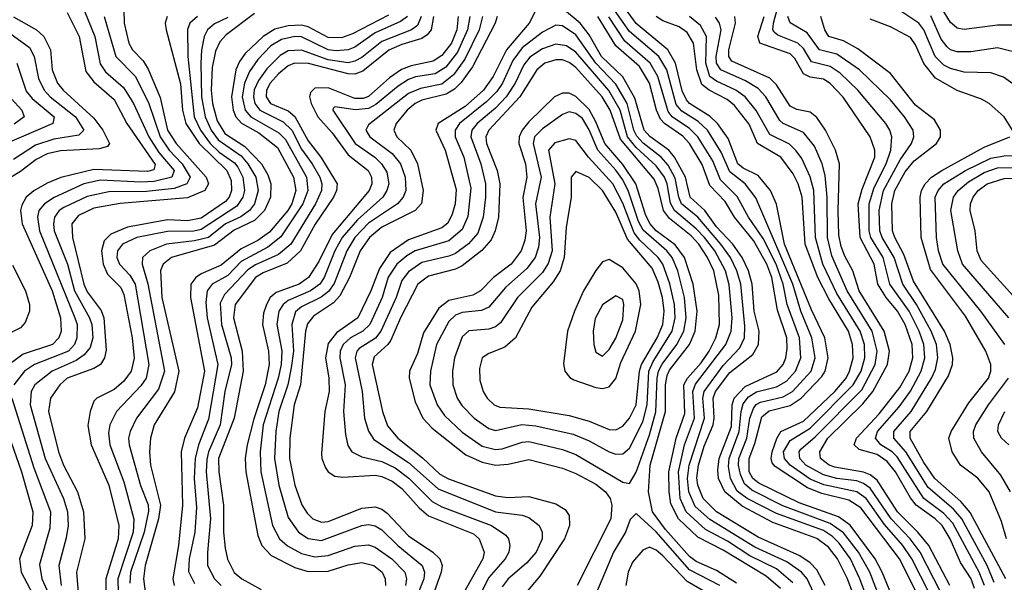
# Model space of a CAD drawing. Header units: inches. Extents: x 990535 to 1117859, y 769386 to 892122.
# Tile 497 of 656: x 1073368 to 1076310, y 815280 to 816960. Entities that reach past the tile are written whole.
import ezdxf

# ---------------------------------------------------------------- set-up
doc = ezdxf.new("R2010")
doc.units = ezdxf.units.IN
doc.header["$MEASUREMENT"] = 0
doc.layers.add('B0871', color=7, linetype='Continuous')

msp = doc.modelspace()

# ---------------------------------------------------------------- linework, layer by layer
at = {"layer": 'B0871', "color": 5}
for points, elevation in [([(1075999.6, 815179.6), (1075945.7, 815310), (1075924.5, 815350), (1075850, 815450.4), (1075815.3, 815475.3), (1075697.7, 815517.7), (1075576.5, 815576.5), (1075559.1, 815590), (1075548.4, 815610), (1075548.1, 815650), (1075565.3, 815694.7), (1075586, 815774), (1075607.6, 815792.4), (1075670, 815807.6), (1075703.2, 815830), (1075765.3, 815894.7), (1075774.8, 815910), (1075783.8, 815950), (1075774, 816010), (1075734.1, 816094.1), (1075653.7, 816290), (1075629.4, 816409.4), (1075611.7, 816450), (1075574.6, 816494.6), (1075530, 816516.7), (1075514.2, 816530), (1075485.6, 816605.6), (1075453.6, 816650), (1075431.1, 816671.1), (1075370, 816709.4), (1075360.4, 816720.4), (1075347.5, 816747.5), (1075328.1, 816830), (1075305.1, 816870), (1075210, 816948.6), (1075125.7, 817065.7)], 3320), ([(1076355.9, 816944.1), (1076290, 816943.4), (1076190.3, 816930.3), (1076170, 816934.5), (1076161.3, 816941.3), (1076150, 816951.9), (1076120, 817000)], 3020), ([(1073510, 816981.4), (1073545.5, 816910), (1073565.8, 816805.8), (1073590, 816774.6), (1073650, 816721.8), (1073688.7, 816650), (1073772.6, 816527.4), (1073768.7, 816511.3), (1073750, 816506.3), (1073590, 816513), (1073491.1, 816488.9), (1073450, 816472.1), (1073410, 816448.7), (1073387.3, 816430), (1073374, 816406), (1073370, 816389.9), (1073375.4, 816350), (1073465.4, 816150), (1073490.2, 816070), (1073492.2, 816030), (1073485.2, 816010), (1073466.5, 815990), (1073378.7, 815961.3), (1073336.5, 815930)], 3020), ([(1073559.8, 816990), (1073592.9, 816910), (1073608.1, 816828.1), (1073624.5, 816804.5), (1073678, 816758), (1073707.9, 816710), (1073753.7, 816610), (1073783.7, 816563.7), (1073829.3, 816510), (1073822.8, 816490), (1073770, 816476.6), (1073730, 816474.6), (1073610, 816480.8), (1073559.5, 816470), (1073470.6, 816429.4), (1073442.1, 816410), (1073425.4, 816390), (1073420.8, 816370), (1073426.9, 816330), (1073533.2, 816070), (1073539.6, 816050), (1073538.6, 816010), (1073531.8, 815990), (1073514, 815970), (1073412.2, 815930), (1073382.7, 815910), (1073350.6, 815870)], 3040), ([(1073679.6, 816990), (1073680.6, 816950), (1073693.8, 816890), (1073705.5, 816870), (1073737.4, 816837.4), (1073752.1, 816812.1), (1073787.4, 816727.4), (1073810.2, 816630), (1073835.2, 816590), (1073925.5, 816490), (1073932.6, 816470), (1073921.7, 816450), (1073870, 816427.9), (1073668.8, 816411.2), (1073590, 816396.8), (1073544.2, 816375.8), (1073524.1, 816350), (1073525.6, 816310), (1073560, 816170), (1073570, 816147.4), (1073611.4, 816091.4), (1073619.1, 816070), (1073626.6, 815973.4), (1073621.5, 815950), (1073609.2, 815930), (1073590, 815918.4), (1073510.1, 815890), (1073487.6, 815870), (1073460.1, 815830), (1073454.4, 815790), (1073484, 815670), (1073499.3, 815630), (1073540.8, 815550), (1073558.7, 815490), (1073562.5, 815410), (1073537.4, 815310), (1073542.9, 815250)], 3080), ([(1074070, 816979), (1073985.3, 816914.7), (1073966.4, 816893.6), (1073953.5, 816866.5), (1073943, 816817), (1073940.3, 816750), (1073944.5, 816710), (1073957.9, 816657.8), (1073980.6, 816620.6), (1074041, 816581), (1074090.7, 816530), (1074110, 816496.3), (1074118.3, 816470), (1074117.5, 816430), (1074100.1, 816390), (1074070, 816359.9), (1074008.7, 816331.3), (1073950, 816286.7), (1073822.1, 816250), (1073797.1, 816230), (1073789, 816211), (1073793.2, 816130), (1073844.1, 815910), (1073831.1, 815848.9), (1073769.8, 815750.2), (1073759.3, 815710), (1073755.6, 815670), (1073758.7, 815630), (1073789.2, 815510), (1073783.1, 815470), (1073743.4, 815330), (1073737.7, 815290), (1073746.4, 815230)], 3180), ([(1074470, 816973.6), (1074362.5, 816917.5), (1074330, 816905.5), (1074290, 816906.4), (1074230, 816938.8), (1074210, 816943.2), (1074170, 816941.4), (1074130, 816932), (1074095.3, 816910), (1074041.4, 816858.6), (1074024.5, 816835.5), (1074013.8, 816810), (1074000.9, 816730), (1074006.2, 816690), (1074013.9, 816670), (1074031, 816651), (1074082.3, 816622.3), (1074138.5, 816578.5), (1074186.1, 816490), (1074193.7, 816450), (1074181.7, 816410), (1074169.7, 816390), (1074114.7, 816325.3), (1074079.5, 816300.5), (1074030, 816275.3), (1073970, 816227.3), (1073910, 816201.5), (1073894.2, 816190), (1073879.9, 816170), (1073878.6, 816130), (1073919.9, 815910), (1073899.3, 815800.7), (1073860.7, 815710), (1073850.5, 815670), (1073854.8, 815510), (1073842.8, 815390), (1073826.1, 815290), (1073830.1, 815270)], 3220), ([(1074911.5, 816990), (1074890.4, 816950), (1074822.8, 816870), (1074783.2, 816790), (1074754.4, 816750), (1074699.2, 816700.8), (1074618.1, 816650), (1074611.3, 816630), (1074639.3, 816570), (1074672.6, 816452.6), (1074669.8, 816410.2), (1074660.9, 816379.1), (1074647.1, 816352.9), (1074630, 816338.2), (1074530, 816302.5), (1074475.3, 816264.7), (1074443.3, 816216.7), (1074417.5, 816150), (1074378.5, 816070), (1074314.9, 816025.1), (1074290, 815992.8), (1074281.9, 815950), (1074291.8, 815890), (1074292.4, 815850), (1074280.3, 815790), (1074270, 815664.7), (1074270.8, 815650), (1074282.1, 815622), (1074290.1, 815610.1), (1074310, 815597.2), (1074333.8, 815593.8), (1074430, 815600.4), (1074450, 815596.3), (1074481.5, 815581.5), (1074510, 815560.4), (1074562, 815502), (1074590, 815478), (1074724.5, 815424.5), (1074741.1, 815410), (1074755.6, 815370), (1074752.2, 815350), (1074695.7, 815250)], 3420), ([(1075774.6, 815270), (1075750, 815316.9), (1075730, 815337.9), (1075699, 815359), (1075575, 815415), (1075450.6, 815490.6), (1075410, 815530), (1075394.4, 815570), (1075392, 815592), (1075396.4, 815630), (1075413.4, 815686.6), (1075440.3, 815750), (1075443.8, 815770), (1075440.4, 815830), (1075447.1, 815850), (1075490, 815906), (1075559.3, 815960.7), (1075576.1, 815990), (1075578, 816030), (1075563.2, 816090), (1075556.6, 816170), (1075546.2, 816210), (1075526.8, 816250), (1075498.9, 816290), (1075450, 816341.4), (1075415.2, 816390), (1075371.5, 816430), (1075357.4, 816490), (1075324.5, 816550), (1075307.4, 816570), (1075250.8, 816610.8), (1075234, 816630), (1075205.8, 816725.8), (1075170, 816789.2), (1075106.7, 816850), (1075070, 816914.7), (1075042.8, 816950), (1074990, 816993.9)], 3420), ([(1075962.2, 815170), (1075908.3, 815310), (1075874.8, 815370), (1075830, 815427.5), (1075790, 815455.9), (1075648.5, 815508.5), (1075555.6, 815555.6), (1075534.3, 815574.3), (1075521.8, 815601.8), (1075516.1, 815630), (1075517.2, 815650), (1075540.5, 815710), (1075550.4, 815770), (1075560.7, 815799.3), (1075569.3, 815810.7), (1075582.3, 815817.7), (1075650, 815834.1), (1075677.6, 815850), (1075733, 815910), (1075744.8, 815950), (1075735.4, 816010), (1075701.9, 816090), (1075678.8, 816170), (1075567.8, 816427.7), (1075535.7, 816470), (1075490, 816505.3), (1075464.4, 816564.4), (1075423.6, 816630), (1075396, 816656), (1075346.9, 816686.9), (1075330, 816706.4), (1075301.9, 816810), (1075278.4, 816850), (1075190, 816925), (1075138.8, 816998.8)], 3340), ([(1076251, 815270), (1076235.3, 815310), (1076156.9, 815456.9), (1076130, 815485.5), (1076070, 815530), (1075990, 815654.6), (1075975, 815670), (1075941.9, 815690), (1075925.2, 815710), (1075931.8, 815730), (1075996, 815804), (1076030, 815851), (1076062.3, 815910), (1076072.6, 815950), (1076070, 815990), (1076055.9, 816030), (1076026, 816090), (1075968.8, 816170), (1075948.6, 816250), (1075911.3, 816310), (1075906.4, 816330), (1075906.1, 816410), (1075921, 816459), (1075957.3, 816530), (1075971.7, 816570), (1075974, 816610), (1075968.2, 816630), (1075956.7, 816650), (1075873.1, 816750), (1075820, 816800), (1075790, 816820.3), (1075734.5, 816834.5), (1075710, 816873.9), (1075693.7, 816890), (1075633.6, 816913.6), (1075622.9, 816922.9), (1075618.9, 816930), (1075620.3, 816950), (1075631.4, 816990)], 3160), ([(1076446, 816690), (1076308.3, 816788.3), (1076270, 816801.7), (1076190, 816803.2), (1076150, 816813.8), (1076130, 816824.3), (1076104.2, 816850), (1076070.4, 816930), (1076054.6, 816950), (1076004, 816984)], 3060), ([(1076350, 816860.8), (1076290, 816875.6), (1076210, 816864), (1076170, 816863.8), (1076150, 816870.3), (1076139.2, 816879.2), (1076122, 816902), (1076091.3, 816971.3)], 3040), ([(1073350, 816968.9), (1073418, 816930), (1073440.4, 816910), (1073460.4, 816870), (1073465.5, 816810), (1073481.3, 816770), (1073497.6, 816750), (1073590, 816666.2), (1073616.6, 816630), (1073636.2, 816590), (1073630, 816581.7), (1073605.4, 816574.6), (1073490, 816568.1), (1073450, 816559.5), (1073417.6, 816542.4), (1073370, 816506.5), (1073310.1, 816470)], 2980), ([(1073620.5, 816970), (1073655.5, 816850), (1073714.1, 816790), (1073754, 816710), (1073788, 816610), (1073814.3, 816570), (1073854, 816530), (1073877, 816490), (1073867.7, 816470), (1073830, 816455.8), (1073746.6, 816446.6), (1073634.5, 816445.5), (1073570, 816432.3), (1073500.4, 816399.6), (1073486.5, 816390), (1073472.4, 816370), (1073468.8, 816350), (1073471.3, 816330), (1073510.6, 816230), (1073531.9, 816150), (1073577.1, 816070), (1073583.8, 816050), (1073587.1, 816010), (1073578.5, 815981.5), (1073560.7, 815959.3), (1073537.2, 815942.8), (1073464.9, 815910), (1073413.5, 815870), (1073402.5, 815850), (1073399.8, 815810), (1073444.6, 815650), (1073499.3, 815530), (1073511.3, 815490), (1073512.7, 815450), (1073507.4, 815412.6), (1073485.2, 815330), (1073491.5, 815270)], 3060), ([(1073808.5, 816970), (1073803, 816950), (1073806.1, 816930), (1073848.9, 816768.9), (1073854.6, 816690), (1073864.6, 816650), (1073904.4, 816590), (1073987.1, 816510), (1074000.3, 816480.3), (1074001.5, 816450), (1073994.3, 816430), (1073983.1, 816416.9), (1073910, 816367), (1073870, 816359.5), (1073810, 816362.7), (1073690, 816340.4), (1073640.2, 816319.8), (1073620.3, 816299.7), (1073612.9, 816270), (1073617.7, 816230), (1073630, 816200.5), (1073670, 816159.9), (1073679.7, 816139.7), (1073703.9, 816010), (1073710.4, 815949.6), (1073701.4, 815910), (1073679.5, 815880.5), (1073650, 815856), (1073598.2, 815830), (1073590, 815820.8), (1073578.2, 815790), (1073571.7, 815748.3), (1073582, 815690), (1073634.1, 815570), (1073664.1, 815450), (1073662.4, 815410), (1073625.7, 815290), (1073625.3, 815250)], 3120), ([(1073899.4, 816970), (1073876.3, 816950), (1073869.1, 816930.9), (1073870.2, 816850), (1073889.4, 816670), (1073908.7, 816630), (1073937.2, 816590), (1073964.1, 816564.1), (1074010, 816532.3), (1074019.6, 816519.6), (1074034.6, 816490), (1074040, 816450), (1074035, 816430), (1074016.7, 816403.3), (1073910, 816333.1), (1073888.7, 816328.7), (1073810, 816327.8), (1073717.7, 816310), (1073674.9, 816290), (1073660.2, 816270), (1073658.6, 816250), (1073665.9, 816230), (1073696.9, 816196.9), (1073712.8, 816170), (1073754.3, 815930), (1073745.6, 815890), (1073730, 815866.6), (1073657, 815790), (1073637.3, 815750), (1073633.8, 815726.2), (1073637.8, 815690), (1073679.7, 815579.7), (1073708.7, 815468.7), (1073706.7, 815430), (1073661.7, 815290), (1073661.9, 815250)], 3140), ([(1073990, 816966.7), (1073950, 816947.5), (1073929.1, 816930), (1073919.6, 816910), (1073911.2, 816868.8), (1073909.3, 816830.7), (1073911.8, 816730), (1073922.8, 816670), (1073940, 816630), (1073961.2, 816601.1), (1074030, 816553.6), (1074049.7, 816530), (1074073.4, 816490), (1074080.6, 816450), (1074069.6, 816410.4), (1074055, 816390), (1074028.5, 816371.5), (1073983.5, 816350), (1073931.9, 816310), (1073890, 816299.2), (1073806.7, 816290), (1073756.6, 816270), (1073735.2, 816250), (1073733.7, 816230), (1073751.1, 816171.1), (1073800.6, 815910), (1073783.1, 815856.9), (1073717, 815770), (1073697.8, 815730), (1073693.7, 815710), (1073695.3, 815690), (1073729.5, 815569.5), (1073751.6, 815511.6), (1073752.7, 815492.7), (1073740.5, 815430), (1073699.6, 815310), (1073696.9, 815276.9)], 3160), ([(1074526.6, 816970), (1074505.8, 816954.2), (1074430, 816920.9), (1074370, 816878), (1074350, 816869.8), (1074313.3, 816866.6), (1074290, 816870), (1074210, 816909.2), (1074189.9, 816910.1), (1074150, 816901), (1074118.2, 816881.8), (1074079.3, 816840.7), (1074054.5, 816805.5), (1074039.8, 816770), (1074032.4, 816730), (1074041.4, 816690), (1074058.5, 816670), (1074142.1, 816622.1), (1074162.4, 816602.4), (1074225.5, 816490), (1074229, 816450), (1074214.2, 816410), (1074148.1, 816311.9), (1074110, 816280.9), (1074030, 816238), (1073990, 816196.5), (1073943.3, 816170), (1073927.9, 816150), (1073924.1, 816115.9), (1073928.5, 816070), (1073960.3, 815930), (1073932.4, 815767.6), (1073902.1, 815690), (1073892.2, 815650), (1073889.1, 815590), (1073896.8, 815503.2), (1073891.7, 815430), (1073874.4, 815350), (1073872.2, 815312.2), (1073890, 815276.5)], 3240), ([(1074568.1, 816970), (1074556.9, 816943.1), (1074538.6, 816930), (1074450, 816895.3), (1074390, 816846.9), (1074370, 816836), (1074350, 816831.6), (1074290, 816840.4), (1074210, 816869.4), (1074170, 816866.8), (1074146.6, 816853.4), (1074106.7, 816813.3), (1074081.4, 816778.6), (1074069.1, 816750.9), (1074066.9, 816730), (1074070.8, 816710), (1074085.9, 816690), (1074155.3, 816655.3), (1074181.3, 816630), (1074210, 816573.5), (1074242.5, 816530), (1074264.6, 816490), (1074270.9, 816470), (1074270.3, 816450), (1074251.8, 816410), (1074178, 816290), (1074141.3, 816258.7), (1074072.3, 816227.7), (1074050, 816213), (1073980.2, 816139.8), (1073966.9, 816113.1), (1073970.8, 816050), (1073999.6, 815950), (1074001.1, 815930), (1073980.7, 815850), (1073967.4, 815750), (1073932.7, 815670), (1073927, 815647), (1073925.1, 815610), (1073938.4, 815470), (1073928.8, 815368.8), (1073929.7, 815330), (1073950.3, 815290.3), (1073970.4, 815270.4)], 3260), ([(1074604.9, 816970), (1074597.4, 816930), (1074585.6, 816914.4), (1074570, 816904.3), (1074510, 816886.2), (1074471.2, 816868.8), (1074393.5, 816806.5), (1074370, 816797), (1074350, 816797.9), (1074230.8, 816829.2), (1074189.6, 816830.4), (1074170, 816822.4), (1074141.3, 816798.7), (1074116.3, 816770), (1074106, 816750), (1074104.7, 816730), (1074117.2, 816710), (1074170, 816687.4), (1074190.5, 816670.5), (1074230, 816598.1), (1074267.7, 816550), (1074316.6, 816470), (1074314.6, 816450), (1074305.5, 816430), (1074250.7, 816349.3), (1074206.7, 816270), (1074167, 816233), (1074095.5, 816204.5), (1074072.4, 816190), (1074011.9, 816110), (1074007.2, 816070), (1074032.4, 815970), (1074035.4, 815910), (1074009.1, 815770), (1073962.4, 815650), (1073963, 815610), (1073976.7, 815510), (1073977.2, 815430), (1073982.4, 815382.4), (1073989.2, 815349.1), (1074009.3, 815309.3), (1074032.1, 815290), (1074090, 815258.7)], 3280), ([(1074678.5, 816970), (1074674.1, 816930), (1074658.4, 816890), (1074630, 816852.8), (1074603.8, 816836.3), (1074537.8, 816822.2), (1074508.9, 816811.1), (1074473.2, 816786.8), (1074410, 816730.2), (1074394.8, 816725.2), (1074370, 816724.9), (1074290, 816757), (1074250, 816755.2), (1074236.9, 816743.1), (1074234.3, 816730), (1074238.9, 816710), (1074259.3, 816670), (1074302.2, 816622.2), (1074350, 816556.6), (1074409.8, 816510), (1074419.5, 816490), (1074420.3, 816470), (1074412.2, 816450), (1074301.7, 816318.3), (1074262.4, 816237.6), (1074231.1, 816190), (1074203.7, 816170), (1074134.2, 816145.8), (1074116.6, 816130), (1074105.3, 816110), (1074096.8, 816083.2), (1074093.8, 816050), (1074111.7, 815970), (1074113.6, 815930), (1074101.7, 815870), (1074067.8, 815767.8), (1074048, 815690), (1074041.7, 815650), (1074043.4, 815610), (1074079.4, 815419.4), (1074091.7, 815390), (1074119.8, 815359.8), (1074190, 815324.6), (1074230, 815312.4), (1074290, 815313.6), (1074350, 815332), (1074390, 815338.9), (1074426, 815330), (1074450.8, 815310), (1074460.1, 815290), (1074461, 815270)], 3320), ([(1074713.3, 816970), (1074706.5, 816930), (1074676.8, 816863.2), (1074641.8, 816818.2), (1074610, 816798.2), (1074551, 816789), (1074530, 816781.2), (1074498.8, 816761.2), (1074432.8, 816707.2), (1074410, 816694.7), (1074371.1, 816691.1), (1074310, 816699.8), (1074304.9, 816695.1), (1074303.4, 816690), (1074370.6, 816590.6), (1074429.4, 816550), (1074449.7, 816529.7), (1074464.7, 816504.7), (1074471.1, 816470), (1074465.6, 816450), (1074452.9, 816430), (1074377.2, 816362.8), (1074332.1, 816310), (1074310.2, 816270), (1074278.3, 816190), (1074264.7, 816170), (1074236.7, 816150), (1074170, 816121.5), (1074155.1, 816110), (1074142.4, 816090), (1074136, 816050), (1074151, 815971), (1074149.2, 815930), (1074140.7, 815890), (1074095.9, 815750), (1074086.2, 815670), (1074088.3, 815610), (1074123.4, 815450), (1074144.9, 815410), (1074168.4, 815388.4), (1074210, 815365.9), (1074250, 815356.5), (1074290, 815360.5), (1074370, 815388.1), (1074410, 815392.2), (1074430, 815384.7), (1074480.1, 815350), (1074519.4, 815310), (1074524.1, 815290), (1074520.6, 815270)], 3340), ([(1074750.9, 816970), (1074740.9, 816930), (1074698.2, 816841.8), (1074664.7, 816795.3), (1074630, 816768), (1074565.4, 816754.6), (1074530, 816739.4), (1074410, 816646.5), (1074402.8, 816630), (1074414.6, 816610), (1074480.9, 816560.9), (1074506.3, 816530), (1074520.2, 816490), (1074521.6, 816450), (1074514.4, 816430), (1074496.7, 816410), (1074410, 816352.7), (1074370, 816310), (1074345.8, 816270), (1074307.9, 816172.1), (1074291.2, 816148.8), (1074268.7, 816131.3), (1074210, 816102.8), (1074192.2, 816087.8), (1074181.3, 816050), (1074186.1, 815970), (1074179.5, 815920.5), (1074169.2, 815870), (1074142.7, 815790), (1074133.3, 815730), (1074129.4, 815650), (1074142.2, 815570), (1074170, 815473.6), (1074201.1, 815430), (1074230.5, 815410.5), (1074270, 815404.6), (1074390, 815449.2), (1074410, 815452.9), (1074430, 815448.8), (1074450, 815436.2), (1074497.8, 815390), (1074571.2, 815330), (1074577.6, 815310), (1074575.6, 815290), (1074527.6, 815170)], 3360), ([(1074794.5, 816970), (1074788.6, 816950), (1074720.8, 816819.2), (1074687.2, 816772.8), (1074667, 816753), (1074642, 816738), (1074570, 816719.3), (1074550, 816710), (1074526.2, 816690), (1074493.3, 816650), (1074485.9, 816630), (1074495, 816610), (1074537.1, 816570), (1074556.5, 816530), (1074573.9, 816450), (1074568.7, 816411.3), (1074549.7, 816390), (1074450, 816340.5), (1074413.3, 816310), (1074385.1, 816270), (1074353.5, 816190), (1074324.3, 816135.7), (1074305.4, 816114.6), (1074245.7, 816074.3), (1074228.4, 816051.6), (1074222.5, 816030), (1074207.6, 815870), (1074188.4, 815810), (1074175, 815710), (1074174.2, 815650), (1074189.8, 815570), (1074211.3, 815511.3), (1074226.8, 815486.8), (1074244.2, 815470), (1074270, 815459.8), (1074290, 815461.7), (1074390, 815501.3), (1074430, 815505.2), (1074450, 815498.2), (1074466.1, 815486.1), (1074530, 815418.3), (1074603.1, 815370), (1074623.5, 815350), (1074630.6, 815330), (1074627.5, 815310), (1074577.5, 815170)], 3380), ([(1075740.7, 815250), (1075721.2, 815290), (1075704.2, 815310), (1075660.8, 815340.8), (1075565.2, 815385.2), (1075430, 815467.4), (1075386.8, 815506.8), (1075367.3, 815550), (1075363.4, 815590), (1075368.7, 815630), (1075414.5, 815770), (1075409.8, 815830), (1075413, 815850), (1075470, 815927.6), (1075519.7, 815980.3), (1075534.3, 816010), (1075535.5, 816044.5), (1075522.7, 816170), (1075511.5, 816210), (1075491.7, 816250), (1075463.1, 816290), (1075394.3, 816370), (1075346.2, 816410), (1075337.3, 816430), (1075327.1, 816487.1), (1075305.9, 816525.9), (1075284.6, 816550), (1075231.5, 816591.5), (1075212.3, 816612.3), (1075203.5, 816630), (1075183.7, 816710), (1075150, 816767.3), (1075089.8, 816830), (1075030, 816914.5), (1074990, 816941.4), (1074970, 816943.6), (1074930, 816922.6), (1074870, 816876.2), (1074842, 816838), (1074810.6, 816770), (1074794, 816746), (1074764.2, 816715.8), (1074682.1, 816650), (1074668.9, 816630), (1074669.8, 816610), (1074695.7, 816550), (1074716.7, 816456.7), (1074707.7, 816372.3), (1074690, 816334), (1074650, 816299.6), (1074550, 816270.2), (1074524.7, 816255.3), (1074495.3, 816230), (1074469.1, 816190.9), (1074450.9, 816130), (1074414.4, 816050), (1074393.7, 816030), (1074356.4, 816010), (1074334.9, 815990), (1074325.7, 815970), (1074324.9, 815950), (1074340.5, 815870), (1074336, 815790), (1074341.7, 815721.7), (1074348.8, 815688.8), (1074361, 815670), (1074390, 815654.5), (1074450, 815640.8), (1074490, 815622.1), (1074530.8, 815590.8), (1074600.9, 815520.9), (1074630, 815505.8), (1074778.1, 815450), (1074820.4, 815420.4), (1074829, 815410), (1074833, 815390), (1074830.1, 815370), (1074818.7, 815350), (1074770, 815294.1), (1074736.8, 815230)], 3440), ([(1075886.8, 815170), (1075841.7, 815290), (1075811.5, 815350), (1075784.6, 815384.6), (1075750, 815411), (1075618.8, 815458.8), (1075527.1, 815507.1), (1075474.9, 815550), (1075456.6, 815590), (1075454.4, 815614.4), (1075458.7, 815650), (1075494.9, 815745.1), (1075496.8, 815810), (1075503.4, 815830), (1075535.7, 815864.3), (1075631.1, 815908.9), (1075649.2, 815930), (1075657.5, 815950), (1075662, 815978), (1075660.8, 816010), (1075632.4, 816092.4), (1075615.3, 816190), (1075600.4, 816230), (1075560.5, 816300.5), (1075504.2, 816370), (1075476.7, 816416.7), (1075430, 816465.4), (1075407.8, 816527.8), (1075369.9, 816589.9), (1075350, 816612.1), (1075295, 816650), (1075283.3, 816663.3), (1075271.5, 816690), (1075250, 816770), (1075220.1, 816820.1), (1075150, 816882.2), (1075095.4, 816970)], 3380), ([(1075923, 815170), (1075879, 815290), (1075850.3, 815350), (1075816.6, 815396.6), (1075796.7, 815416.7), (1075770, 815434.3), (1075630, 815485), (1075541.5, 815530), (1075512.5, 815552.5), (1075491.7, 815590), (1075485.8, 815625.8), (1075487.7, 815650), (1075518.5, 815730), (1075523.6, 815790), (1075530, 815813.4), (1075546.2, 815833.8), (1075570, 815848.3), (1075630, 815864), (1075659.4, 815880.6), (1075686.1, 815910), (1075702.8, 815950), (1075698.4, 816010), (1075661.5, 816110), (1075650, 816170), (1075628.3, 816230), (1075590, 816306.6), (1075546.3, 816370), (1075511.6, 816431.6), (1075462.2, 816482.2), (1075439, 816539), (1075394.6, 816610), (1075370, 816635.3), (1075317.8, 816670), (1075305.5, 816685.5), (1075275.5, 816790), (1075252.5, 816830), (1075176, 816896), (1075128.8, 816968.8)], 3360), ([(1076058.3, 815230), (1075997.5, 815350), (1075882, 815502), (1075845.7, 815525.7), (1075765.1, 815545.1), (1075722, 815562), (1075625.4, 815625.4), (1075616.8, 815636.8), (1075613.5, 815650), (1075617.1, 815670), (1075630.4, 815709.6), (1075642.4, 815730), (1075710, 815760.7), (1075803.8, 815850), (1075837.4, 815890), (1075848, 815910), (1075858.5, 815950), (1075856.9, 815990), (1075844.3, 816030), (1075786, 816126), (1075753.3, 816190), (1075715.2, 816290), (1075706.5, 816430), (1075694.4, 816470), (1075679.5, 816499.5), (1075642.2, 816550), (1075573.3, 816590), (1075548.2, 816648.2), (1075504.1, 816704.1), (1075482.2, 816722.2), (1075428.9, 816750), (1075406.9, 816766.9), (1075392, 816810), (1075382, 816890), (1075362.2, 816922.2), (1075338.9, 816938.9), (1075290, 816956.5), (1075269.8, 816969.8)], 3280), ([(1076086.8, 815246.8), (1076034, 815350), (1076006.8, 815390), (1075952.1, 815452.1), (1075897.5, 815530), (1075869.7, 815549.7), (1075770.8, 815570.8), (1075730, 815588.3), (1075670.4, 815630), (1075653.7, 815650), (1075650.4, 815670), (1075670, 815703.3), (1075730, 815740.4), (1075858.9, 815870), (1075882.2, 815910), (1075893.9, 815950), (1075892.3, 815990), (1075879.7, 816030), (1075810, 816142.2), (1075767.9, 816230), (1075745.9, 816310), (1075741.4, 816450), (1075730.6, 816490.6), (1075705.2, 816545.2), (1075688.9, 816568.9), (1075668, 816588), (1075610, 816616.9), (1075568.6, 816688.6), (1075536.2, 816730), (1075508.1, 816750), (1075450, 816776.9), (1075430.9, 816790.9), (1075418.7, 816830), (1075420.6, 816910), (1075402.9, 816942.9), (1075369.2, 816969.2)], 3260), ([(1076120.7, 815250), (1076059.2, 815370), (1076029, 815410), (1075972.7, 815470), (1075910, 815561.2), (1075890, 815575.4), (1075870, 815582.7), (1075810, 815590.4), (1075770, 815600.8), (1075717.1, 815630), (1075699.8, 815650), (1075696.9, 815670), (1075702.7, 815677.3), (1075745.6, 815714.4), (1075885, 815855), (1075924.9, 815930), (1075930.9, 815970), (1075915.3, 816030), (1075840.7, 816150), (1075795.1, 816255.1), (1075782.1, 816310), (1075780.6, 816430), (1075774.9, 816494.9), (1075766.2, 816530), (1075742.8, 816582.8), (1075710, 816623.5), (1075649.8, 816649.8), (1075639.1, 816659.1), (1075597.5, 816730), (1075574.9, 816754.9), (1075537.1, 816777.1), (1075462.8, 816810), (1075450.2, 816830), (1075449.5, 816850), (1075463.8, 816930), (1075459, 816950), (1075447.7, 816967.7)], 3240), ([(1076147.8, 815270), (1076084.9, 815390), (1076052.4, 815430), (1075991, 815490), (1075930, 815584.5), (1075910, 815600.8), (1075890, 815609.3), (1075803.6, 815623.5), (1075787.2, 815630), (1075761.1, 815650), (1075759.5, 815670), (1075783.5, 815710), (1075887.3, 815812.7), (1075917.4, 815850), (1075961.6, 815930), (1075967.2, 815970), (1075951, 816030), (1075876.4, 816150), (1075857.5, 816210), (1075833.5, 816253.5), (1075822.9, 816282.9), (1075816.3, 816316.3), (1075813.8, 816390), (1075817.5, 816530), (1075805.5, 816570), (1075776.1, 816630), (1075750, 816668.1), (1075730, 816684), (1075690, 816691.8), (1075670, 816702.1), (1075630, 816765.2), (1075610, 816785.5), (1075496.2, 816836.2), (1075486.8, 816850), (1075487.2, 816870), (1075507.4, 816950), (1075504.7, 816970)], 3220), ([(1076221.8, 815261.8), (1076211, 815290), (1076179.3, 815339.3), (1076149.1, 815410), (1076124.4, 815450), (1076103.8, 815470), (1076047.4, 815510), (1076030, 815531.9), (1075985.3, 815610), (1075960.8, 815640.8), (1075930, 815661.4), (1075876.4, 815676.4), (1075861.5, 815690), (1075868.5, 815710), (1075936.7, 815783.3), (1075998, 815862), (1076025.7, 815910), (1076036.7, 815950), (1076034.8, 815990), (1076013.9, 816050), (1075991.4, 816090), (1075957.5, 816130), (1075932.5, 816170), (1075921.9, 816230), (1075879.7, 816310), (1075873.9, 816410), (1075885.7, 816454.3), (1075923.4, 816550), (1075923.6, 816570), (1075909.3, 816610), (1075829.1, 816729.1), (1075790, 816769.3), (1075770, 816782.9), (1075730, 816788.9), (1075710, 816798.1), (1075684.2, 816844.2), (1075670, 816857.9), (1075580.1, 816890), (1075573.7, 816910), (1075593.1, 816970)], 3180), ([(1076279.6, 815279.6), (1076258.9, 815330), (1076183.7, 815470), (1076158.4, 815498.4), (1076083.3, 815563.3), (1076016.6, 815670), (1075980.2, 815710), (1075980, 815730), (1076032.3, 815790), (1076092.4, 815890), (1076104.8, 815915.2), (1076112.1, 815950), (1076107.4, 815990), (1076092.3, 816030), (1076047.7, 816110), (1076007.5, 816170), (1075981.7, 816250), (1075945.5, 816310), (1075938.1, 816330), (1075936.5, 816390), (1075949.2, 816450), (1075998.7, 816541.3), (1076033, 816590), (1076040.3, 816610), (1076038.2, 816630), (1076012.6, 816670), (1075970, 816720.5), (1075878.1, 816810), (1075810, 816857.2), (1075758.3, 816870), (1075721.1, 816921.1), (1075670.7, 816950.7), (1075663.3, 816970)], 3140), ([(1076315.1, 815290), (1076208.3, 815488.3), (1076180.9, 815520.9), (1076103.2, 815590), (1076070, 815637.7), (1076029.5, 815710), (1076029.4, 815730), (1076078.4, 815790), (1076143.3, 815896.7), (1076155.6, 815930), (1076156.8, 815950), (1076148.5, 815990), (1076131.9, 816030), (1076039.3, 816179.3), (1076010, 816258.8), (1075983.4, 816310), (1075976.6, 816330), (1075974.5, 816410), (1075983.3, 816450), (1076014.1, 816505.9), (1076041.4, 816538.6), (1076107.6, 816590), (1076119.3, 816610), (1076119.5, 816630), (1076101.3, 816661.3), (1076044.7, 816704.7), (1075970, 816799.1), (1075872.7, 816872.7), (1075830, 816896.6), (1075786.5, 816910), (1075774.5, 816930), (1075762.1, 816970)], 3120), ([(1076334.5, 816630), (1076309.9, 816670), (1076264.8, 816710), (1076242.4, 816722.4), (1076170, 816748.3), (1076105.1, 816785.1), (1076069.7, 816829.7), (1076045.1, 816885.1), (1076030, 816907.2), (1075970, 816939), (1075910, 816962)], 3080), ([(1073327.7, 816927.7), (1073397.2, 816877.2), (1073410.9, 816850), (1073424, 816784), (1073440.9, 816750), (1073459.5, 816730), (1073535.3, 816670), (1073560.1, 816630), (1073545.1, 816614.9), (1073470, 816603.5), (1073414.9, 816585.1), (1073350, 816542.9)], 2960), ([(1075678.8, 815278.8), (1075630, 815319.9), (1075550, 815358.7), (1075483, 815403), (1075417.4, 815437.4), (1075359.2, 815490), (1075341.3, 815530), (1075336.5, 815610), (1075354.6, 815690), (1075384.3, 815770), (1075379.7, 815850), (1075388, 815872), (1075478.7, 815990), (1075494.5, 816030), (1075496.8, 816070), (1075488.2, 816168.2), (1075477, 816210), (1075444.9, 816270), (1075414, 816310), (1075390, 816335.8), (1075325.1, 816390), (1075312.5, 816412.5), (1075303, 816470), (1075294.9, 816490), (1075270, 816524), (1075210, 816578.4), (1075184.5, 816610), (1075162, 816690), (1075128.8, 816748.8), (1075030, 816862.6), (1075002.2, 816882.2), (1074970, 816887.3), (1074930, 816873.1), (1074892.2, 816847.8), (1074874.9, 816825.1), (1074848.5, 816770), (1074821.6, 816730), (1074790, 816696.3), (1074735.5, 816650), (1074719.6, 816630), (1074716.5, 816610), (1074746.2, 816530), (1074759.9, 816470), (1074760.4, 816430), (1074753.4, 816370), (1074737, 816323), (1074708.8, 816291.2), (1074670, 816262.1), (1074650, 816253.4), (1074570, 816234.6), (1074530, 816207.4), (1074510, 816181.2), (1074493.3, 816130), (1074447.1, 816030), (1074431, 816009), (1074382.3, 815977.7), (1074375.4, 815970), (1074370.3, 815950), (1074391.1, 815850), (1074398.7, 815770), (1074410.8, 815730.8), (1074426.8, 815706.8), (1074530, 815638.1), (1074618.8, 815558.8), (1074790, 815490.5), (1074870, 815480.2), (1074890, 815473.6), (1074920.1, 815450), (1074929.2, 815430), (1074929.3, 815410), (1074911.4, 815370), (1074882.9, 815337.1), (1074828.1, 815290), (1074810, 815266.7)], 3460), ([(1073359.6, 816830), (1073387.1, 816747.1), (1073404.9, 816724.9), (1073470.8, 816670), (1073467.3, 816650), (1073270, 816565.2)], 2940), ([(1075641.7, 815261.7), (1075598.7, 815298.7), (1075470, 815376.3), (1075395, 815415), (1075337, 815470), (1075314.3, 815514.3), (1075308.5, 815550), (1075307.4, 815610), (1075330.1, 815710), (1075355.5, 815784.5), (1075353.1, 815870), (1075363.4, 815890), (1075404.2, 815935.8), (1075428.1, 815970), (1075448.2, 816010), (1075459.2, 816050), (1075457, 816137), (1075442.4, 816210), (1075423.6, 816250), (1075397.8, 816290), (1075374.7, 816314.7), (1075310, 816366.3), (1075291.8, 816390), (1075275.7, 816455.7), (1075263.8, 816483.8), (1075163.4, 816603.4), (1075132.2, 816690), (1075108.8, 816730), (1075030, 816816.8), (1075010, 816832.2), (1074990, 816839.7), (1074970, 816840.1), (1074937.3, 816830), (1074913.1, 816810), (1074862.3, 816730), (1074770, 816630), (1074761, 816610), (1074762.7, 816590), (1074795.3, 816510), (1074803, 816470), (1074798.6, 816370), (1074789.4, 816330), (1074777.2, 816302.8), (1074749.3, 816270.7), (1074690, 816224.8), (1074670, 816215.4), (1074590, 816194.6), (1074557.9, 816170), (1074505.8, 816070), (1074477.1, 816002.9), (1074468.6, 815990), (1074427.1, 815952.9), (1074421.7, 815930), (1074451.9, 815790), (1074467, 815747), (1074497.9, 815710), (1074571.9, 815651.9), (1074623.3, 815603.3), (1074649.3, 815589.3), (1074790, 815538), (1074826.4, 815533.6), (1074890, 815536.2), (1074970, 815514.3), (1074997.7, 815497.7), (1075010, 815479.6), (1075011.5, 815450), (1074995.7, 815410), (1074922.2, 815297.8), (1074847.9, 815210)], 3480), ([(1075510, 815277.8), (1075450, 815315.5), (1075390, 815342), (1075370, 815357.2), (1075298.1, 815438.1), (1075258.9, 815490), (1075247, 815550), (1075252.2, 815630), (1075297.5, 815790), (1075298.3, 815870), (1075302.9, 815897.1), (1075310, 815913.3), (1075369.6, 815990), (1075386.3, 816030), (1075392.4, 816090), (1075380.9, 816170), (1075355.1, 816250), (1075327.3, 816287.3), (1075270.2, 816330), (1075251.4, 816351.4), (1075238.5, 816378.5), (1075209.4, 816470), (1075170, 816527.3), (1075116.3, 816590), (1075090, 816655.4), (1075070, 816692.1), (1075030, 816731.1), (1075010, 816740.2), (1074990, 816741), (1074965.9, 816730), (1074890, 816655.2), (1074869.6, 816630), (1074860.8, 816610), (1074859.7, 816590), (1074879.1, 816530), (1074884, 816490), (1074871.4, 816428.6), (1074881.6, 816330), (1074877.9, 816302.1), (1074866.3, 816270), (1074836.5, 816230), (1074783.9, 816190), (1074745.3, 816150), (1074722.2, 816137.8), (1074650, 816121.3), (1074621, 816099), (1074575.1, 816024.9), (1074556.6, 815963.4), (1074533.3, 815910), (1074532, 815890), (1074550, 815818.5), (1074572.8, 815770), (1074600.3, 815740.3), (1074700.9, 815660.9), (1074750, 815638.4), (1074790, 815629.6), (1074827.3, 815632.7), (1074890, 815646.7), (1074990, 815621), (1075030, 815605.3), (1075090, 815572.8), (1075119.1, 815550), (1075132.4, 815530), (1075137.9, 815510), (1075134.6, 815470), (1075033.9, 815270)], 3520), ([(1073343.3, 816723.3), (1073374.4, 816690), (1073381.2, 816670), (1073352, 816648)], 2920), ([(1076316.7, 815410), (1076301.8, 815461.8), (1076265.1, 815550), (1076231.1, 815591.1), (1076179.9, 815630), (1076154.2, 815670), (1076144.3, 815710), (1076151.9, 815730), (1076204.3, 815815.7), (1076263.4, 815890), (1076269.9, 815910), (1076269.9, 815930), (1076255.2, 815970), (1076194.7, 816074.7), (1076090, 816214.2), (1076061.9, 816310), (1076058.7, 816430), (1076062.8, 816450), (1076073.7, 816470), (1076092.7, 816490), (1076123.3, 816510), (1076250, 816579.3), (1076326.6, 816610)], 3080), ([(1076311.9, 815990), (1076240.6, 816090), (1076126.8, 816230), (1076114.1, 816270), (1076107.5, 816310), (1076103.6, 816430), (1076112.3, 816450), (1076130.1, 816469.9), (1076194.1, 816510), (1076270, 816546.9), (1076310, 816553.8), (1076383.9, 816556.1)], 3060), ([(1076324.2, 816070), (1076185, 816230), (1076171.1, 816270), (1076150.5, 816390), (1076158.8, 816430), (1076172.9, 816450), (1076203.8, 816476.2), (1076250, 816503.5), (1076290, 816517.6), (1076410, 816519.8)], 3040), ([(1076345.9, 816125.9), (1076241.4, 816241.4), (1076229.6, 816270), (1076222.9, 816330), (1076208.4, 816390), (1076209.3, 816410), (1076217, 816430), (1076232.5, 816450), (1076259.5, 816470), (1076310, 816486.1), (1076412.7, 816487.3)], 3020), ([(1073346.9, 816226.9), (1073385.3, 816150), (1073397.8, 816110), (1073397.6, 816090), (1073384.3, 816055.7), (1073370, 816040.2), (1073283.2, 815996.8)], 2980), ([(1076328.9, 815550), (1076299.7, 815599.7), (1076242.6, 815670), (1076219.1, 815710), (1076218.1, 815730), (1076225.1, 815750), (1076263.2, 815810), (1076323.1, 815890)], 3060), ([(1073295.8, 815830), (1073373.4, 815610), (1073406.9, 815490), (1073405.7, 815450), (1073367.5, 815350), (1073372.3, 815310), (1073436.6, 815190), (1073490, 815125.2), (1073565.8, 815010), (1073564.5, 814990), (1073496.4, 814890), (1073433.6, 814830), (1073405.6, 814790), (1073391.8, 814750), (1073386.7, 814710), (1073390.1, 814590.1), (1073370, 814538.5), (1073344.8, 814515.2)], 3020), ([(1073344.4, 815830), (1073410, 815622), (1073460.2, 815490), (1073457.9, 815442.1), (1073426.9, 815333.1), (1073433.8, 815290), (1073471.2, 815210), (1073578.5, 815038.5), (1073600.9, 815010), (1073603.4, 814990), (1073591.8, 814970), (1073569.9, 814950), (1073514.9, 814865.1), (1073457, 814803), (1073438.9, 814770), (1073428, 814708), (1073445.6, 814610), (1073443.5, 814590), (1073427.8, 814550), (1073405.4, 814510), (1073370, 814477.8), (1073330, 814457.4)], 3040), ([(1076324.3, 815690), (1076301.8, 815710), (1076290.8, 815730), (1076292.6, 815750), (1076312.1, 815790)], 3040), ([(1075459.9, 815270), (1075370, 815317), (1075270, 815430.6), (1075210, 815485.9), (1075192.3, 815467.7), (1075178.3, 815430), (1075142.2, 815370), (1075091.7, 815250)], 3540), ([(1075450, 815232), (1075362.2, 815282.2), (1075290, 815359.4), (1075270, 815375.7), (1075250, 815384.8), (1075230, 815376.1), (1075199.5, 815340.5), (1075186.5, 815310), (1075179.4, 815270)], 3560)]:
    msp.add_lwpolyline(points, dxfattribs=dict(at, elevation=elevation))
for points, elevation in [([(1075010, 816684.8), (1074990, 816677.2), (1074930, 816634.4), (1074906, 816610), (1074902.2, 816590), (1074926.3, 816490), (1074909.8, 816410), (1074921.1, 816310), (1074918.9, 816281.1), (1074908.5, 816250), (1074883.4, 816216.6), (1074820, 816160), (1074770, 816101.2), (1074748.2, 816091.8), (1074690, 816085.7), (1074670, 816077.4), (1074650, 816058.9), (1074614.1, 815990), (1074595.2, 815910), (1074594.1, 815870), (1074615.6, 815810), (1074637.6, 815777.6), (1074690, 815728.4), (1074750, 815686.3), (1074790, 815676.6), (1074810, 815678.9), (1074870, 815698.8), (1074890, 815700.1), (1074990, 815676.1), (1075030, 815661.9), (1075170, 815579.3), (1075190, 815575), (1075210, 815608.4), (1075250, 815720.3), (1075269, 815789), (1075272.7, 815890), (1075277.1, 815910), (1075288.3, 815931.7), (1075332.2, 815990), (1075352.7, 816030), (1075359.2, 816070), (1075354.3, 816130), (1075335.1, 816210), (1075317.4, 816250), (1075301.6, 816270), (1075231.2, 816331.2), (1075217.6, 816357.6), (1075187.4, 816447.4), (1075170, 816481.9), (1075150, 816510.4), (1075095.4, 816570), (1075070, 816630.7), (1075050, 816664.5), (1075030, 816680.4)], 3540), ([(1075010, 816604), (1074967.2, 816592.8), (1074948.6, 816570), (1074967.2, 816470), (1074952.7, 816370), (1074958.8, 816270), (1074947.8, 816232.2), (1074930, 816205.6), (1074855.4, 816130), (1074805.3, 816054.7), (1074790, 816042.9), (1074770, 816036.2), (1074710, 816030.9), (1074690, 816013.4), (1074667.5, 815950), (1074661.3, 815910), (1074662.8, 815870), (1074675.6, 815830), (1074690, 815806.6), (1074726, 815770), (1074770, 815739.2), (1074790, 815733.3), (1074869.1, 815750.9), (1074910, 815747.4), (1075022.2, 815722.2), (1075070, 815702.5), (1075130, 815669.7), (1075150, 815662.2), (1075170, 815664), (1075190, 815680.3), (1075230, 815759.6), (1075243.3, 815810), (1075248.6, 815910), (1075261.1, 815938.9), (1075318.2, 816030), (1075326.9, 816070), (1075324.8, 816110), (1075311.2, 816171.2), (1075289.8, 816230), (1075276.4, 816250), (1075221.2, 816301.2), (1075203.8, 816323.8), (1075170, 816412.5), (1075140.2, 816470), (1075067.7, 816550), (1075030, 816599.4)], 3560), ([(1075030, 816506.9), (1075016.2, 816490), (1075016, 816430), (1075000.8, 816339.2), (1074995.3, 816250), (1074983.5, 816210), (1074962.5, 816177.5), (1074898.2, 816101.8), (1074850, 816009.9), (1074818.2, 815981.8), (1074770, 815963.6), (1074750.1, 815949.9), (1074741.9, 815918.1), (1074743.2, 815883.2), (1074753.3, 815850), (1074765.2, 815830), (1074785.6, 815810), (1074802.8, 815802.8), (1074890, 815797.5), (1075010, 815778), (1075070, 815760.9), (1075130, 815736.2), (1075150, 815735.5), (1075170, 815746.5), (1075190, 815770.1), (1075209.8, 815810.2), (1075220.6, 815910), (1075226.7, 815930), (1075272.9, 816010), (1075290.3, 816050), (1075294.4, 816090), (1075289, 816130), (1075276.1, 816176.1), (1075257.7, 816217.7), (1075184.5, 816304.5), (1075150, 816385.2), (1075110, 816449.6), (1075070, 816488.8)], 3580), ([(1075130, 816244.4), (1075110, 816237.2), (1075090, 816211.2), (1075053.1, 816150), (1075025.7, 816090), (1075004.7, 816030), (1074992.7, 815932.7), (1074997, 815910), (1075011.9, 815891.9), (1075024.5, 815884.5), (1075090, 815861.8), (1075110, 815858.5), (1075130, 815863.3), (1075150, 815889), (1075164.1, 815935.9), (1075208.5, 816030), (1075223.8, 816110), (1075219.3, 816150), (1075210, 816171.6), (1075170, 816218.8)], 3620), ([(1075150, 816135.6), (1075110, 816109), (1075087.6, 816067.6), (1075081.8, 816030), (1075083.9, 815990), (1075090, 815967.7), (1075110, 815955), (1075130, 815975.2), (1075150, 816009.5), (1075170, 816064.2), (1075173.3, 816110), (1075170, 816124.7)], 3640)]:
    msp.add_lwpolyline(points, close=True, dxfattribs=dict(at, elevation=elevation))

doc.saveas('drawing.dxf')
